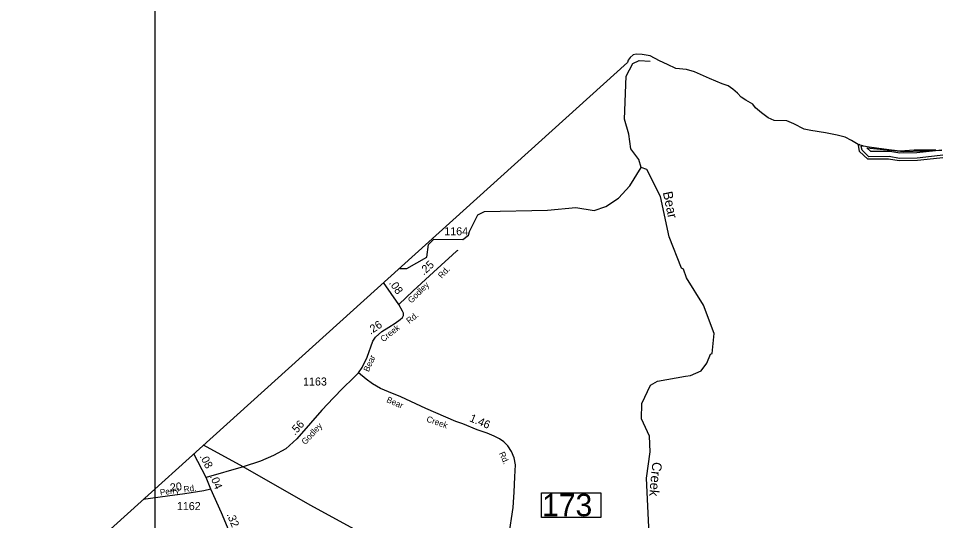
# Model space of a CAD drawing. Extents: x 2532689 to 2764727, y 536648 to 732970.
# Drawn here: x 2547433 to 2561755, y 654572 to 662412 of the extents above; entities that cross this region are included whole.
import ezdxf

# ---------------------------------------------------------------- set-up
doc = ezdxf.new("R2010")
doc.units = 0
for name, color, linetype in [('Exist Boundary Political CountyLine', 7, 'Continuous'), ('Exist Hydrographic Buffer Line', 7, 'Continuous'), ('Exist Hydrographic Creek Single Shore', 7, 'Continuous'), ('Exist Hydrographic Creek Single Shore Label', 7, 'Continuous'), ('Exist Hydrographic River Shore', 7, 'Continuous'), ('Exist Railroad Mainline', 7, 'Continuous'), ('Exist Road Primary NC Attributed', 7, 'Continuous'), ('Exist Road Primary NC Mileage Hundredths English Label', 7, 'Continuous'), ('Exist Road Secondary Mileage Hundredths English Label', 7, 'Continuous'), ('Exist Road Secondary Structure Standard Bridge Number Label', 7, 'Continuous'), ('Exist Road Secondary Type 51 Attributed', 7, 'Continuous'), ('Exist Road Secondary Type 51 Label', 7, 'Continuous'), ('Exist Road Secondary Type 51 Number Label', 7, 'Continuous'), ('Map Preparation Inset Cut Line', 7, 'Continuous')]:
    doc.layers.add(name, color=color, linetype=linetype)

msp = doc.modelspace()

# ---------------------------------------------------------------- linework, layer by layer
at = {"layer": 'Exist Boundary Political CountyLine'}
for points in [[(2561756, 660356), (2561604, 660352), (2561417, 660352), (2561201, 660340), (2561026, 660360), (2560830, 660388), (2560718, 660400), (2560627, 660416), (2560547, 660444), (2560443, 660504), (2560343, 660560), (2560215, 660588), (2560036, 660624), (2559808, 660660), (2559700, 660684), (2559541, 660768), (2559429, 660812), (2559233, 660820), (2559138, 660860), (2559038, 660935), (2558942, 661015), (2558898, 661075), (2558790, 661135), (2558719, 661183), (2558659, 661243), (2558587, 661307), (2558515, 661359), (2558419, 661391), (2558224, 661471), (2557988, 661575), (2557864, 661615), (2557697, 661631), (2557569, 661690), (2557441, 661750), (2557297, 661826), (2557170, 661846), (2557078, 661854), (2557034, 661842), (2556986, 661802), (2556954, 661758), (2556945, 661725)], [(2556945, 661725), (2542661, 648841)]]:
    msp.add_lwpolyline(points, dxfattribs=at)
at = {"layer": 'Exist Hydrographic Buffer Line'}
for points in [[(2561911, 660281), (2561467, 660231), (2561190, 660226), (2561027, 660255), (2560711, 660252), (2560605, 660352), (2560593, 660412), (2560623, 660429)], [(2561849, 660355), (2561462, 660311), (2561196, 660306), (2561040, 660334), (2561018, 660336), (2560742, 660333), (2560679, 660392), (2561257, 660336), (2561849, 660355)]]:
    msp.add_lwpolyline(points, dxfattribs=at)
at = {"layer": 'Exist Hydrographic Creek Single Shore'}
msp.add_line((2557847, 656826), (2557927, 656840), dxfattribs=at)
for points in [[(2557159, 660086), (2557123, 660209), (2556995, 660374), (2556966, 660606), (2556895, 660840), (2556924, 661507), (2557029, 661709), (2557128, 661752), (2557299, 661743)], [(2553389, 658505), (2553496, 658509), (2553809, 658683), (2553839, 658884), (2553921, 658966), (2554371, 658958), (2554461, 659028), (2554477, 659087), (2554605, 659345), (2554713, 659399), (2555696, 659416), (2556137, 659460), (2556421, 659412), (2556603, 659475), (2556801, 659605), (2556980, 659799), (2557159, 660086)], [(2557816, 658499), (2557787, 658512), (2557595, 659000), (2557458, 659631), (2557243, 660053), (2557159, 660086)], [(2557927, 656840), (2558093, 656909), (2558182, 657028), (2558238, 657171), (2558263, 657179), (2558298, 657495), (2558131, 657935), (2557864, 658364), (2557816, 658499)], [(2556990, 653358), (2557038, 653459), (2557153, 653559), (2557297, 653870), (2557334, 654131), (2557280, 654362), (2557239, 655236), (2557298, 655646), (2557285, 655888), (2557164, 656159), (2557168, 656402), (2557304, 656687), (2557411, 656747), (2557847, 656826)]]:
    msp.add_lwpolyline(points, dxfattribs=at)
at = {"layer": 'Exist Hydrographic River Shore'}
for points in [[(2563327, 660312), (2562748, 660460), (2562366, 660395), (2561920, 660242), (2561470, 660191), (2561187, 660186), (2561020, 660216), (2560695, 660212), (2560568, 660332), (2560549, 660433)], [(2560549, 660433), (2560573, 660447)]]:
    msp.add_lwpolyline(points, dxfattribs=at)
at = {"layer": 'Exist Railroad Mainline'}
for points in [[(2550942, 655412), (2550324, 655748)], [(2559266, 650821), (2559087, 650934), (2557947, 651564), (2555400, 652956), (2551990, 654816), (2550942, 655412)]]:
    msp.add_lwpolyline(points, dxfattribs=at)
at = {"layer": 'Exist Road Primary NC Attributed'}
msp.add_line((2550436, 655064), (2550363, 655244), dxfattribs=at)
for points in [[(2550363, 655244), (2550171, 655615)], [(2551089, 653533), (2550855, 654093), (2550606, 654692), (2550436, 655064)]]:
    msp.add_lwpolyline(points, dxfattribs=at)
at = {"layer": 'Exist Road Secondary Structure Standard Bridge Number Label'}
msp.add_lwpolyline([(2555600, 655005), (2556529, 655005), (2556529, 654621), (2555600, 654621)], close=True, dxfattribs=at)
at = {"layer": 'Exist Road Secondary Type 51 Attributed'}
for points in [[(2553371, 657945), (2553599, 658157), (2553853, 658392), (2554099, 658619), (2554207, 658717), (2554280, 658784), (2554300, 658794)], [(2553371, 657945), (2553134, 658287)], [(2552742, 656881), (2552801, 656963), (2552879, 657123), (2552970, 657373), (2553008, 657434), (2553109, 657523), (2553219, 657591), (2553318, 657656), (2553392, 657711), (2553430, 657741), (2553448, 657772), (2553448, 657808), (2553433, 657840), (2553371, 657945)], [(2552742, 656881), (2552663, 656794), (2552500, 656640), (2552356, 656490), (2552172, 656294), (2551997, 656091), (2551779, 655850), (2551611, 655692), (2551417, 655588), (2551212, 655499), (2550942, 655412)], [(2555100, 654397), (2555133, 654603), (2555161, 654779), (2555170, 654940), (2555174, 655014), (2555186, 655256), (2555194, 655444), (2555176, 655550), (2555131, 655651), (2555073, 655738), (2555012, 655801), (2554945, 655848), (2554864, 655888), (2554753, 655936), (2554594, 655991), (2554375, 656083), (2554264, 656121), (2553794, 656323), (2553406, 656502), (2553214, 656583), (2553087, 656637), (2552963, 656709), (2552863, 656779), (2552742, 656881)], [(2550942, 655412), (2550363, 655244)], [(2550436, 655064), (2550327, 655036), (2550031, 654991), (2549764, 654956), (2549380, 654901)]]:
    msp.add_lwpolyline(points, dxfattribs=at)
at = {"layer": 'Map Preparation Inset Cut Line'}
msp.add_lwpolyline([(2549571, 680600), (2610045, 680600), (2610045, 636352), (2549571, 636352)], close=True, dxfattribs=at)

# ---------------------------------------------------------------- texts
at = {"layer": 'Exist Hydrographic Creek Single Shore Label'}
for s, rotation, p in [('Bear', 281.8284, (2557494, 659695)), ('Creek', 264.2744, (2557334, 655492))]:
    msp.add_text(s, height=150, rotation=rotation, dxfattribs=at).set_placement(p)
at = {"layer": 'Exist Road Primary NC Mileage Hundredths English Label'}
for s, rotation, p in [('.08', 297.3627, (2550260, 655577)), ('.04', 292.1189, (2550422, 655263)), ('.32', 292.5664, (2550683, 654670))]:
    msp.add_text(s, height=125, rotation=rotation, dxfattribs=at).set_placement(p)
at = {"layer": 'Exist Road Secondary Mileage Hundredths English Label'}
for s, rotation, p in [('.25', 42.6209, (2553764, 658395)), ('.08', 304.7214, (2553214, 658282)), ('.26', 33.6451, (2552933, 657472)), ('1.46', 337.3059, (2554467, 656127)), ('.56', 47.907, (2551752, 655897)), ('.20', 7.5057, (2549763, 655019))]:
    msp.add_text(s, height=125, rotation=rotation, dxfattribs=at).set_placement(p)
at = {"layer": 'Exist Road Secondary Structure Standard Bridge Number Label'}
msp.add_text('173', height=350, dxfattribs=at).set_placement((2555612, 654641))
at = {"layer": 'Exist Road Secondary Type 51 Label'}
for s, rotation, p in [('Rd.', 47.1266, (2554044, 658345)), ('Godley', 44.9595, (2553570, 657958)), ('Rd.', 38.3066, (2553536, 657640)), ('Creek', 38.399, (2553132, 657354)), ('Bear', 65.5199, (2552902, 656886)), ('Bear', 336.4445, (2553172, 656425)), ('Godley', 47.3179, (2551913, 655750)), ('Creek', 340.808, (2553797, 656120)), ('Rd.', 294.3401, (2554934, 655622)), ('Perry  Rd.', 7.5581, (2549650, 654965))]:
    msp.add_text(s, height=95, rotation=rotation, dxfattribs=at).set_placement(p)
at = {"layer": 'Exist Road Secondary Type 51 Number Label'}
for s, p in [('1164', (2554083, 659026)), ('1163', (2551878, 656681)), ('1162', (2549908, 654737))]:
    msp.add_text(s, height=125, dxfattribs=at).set_placement(p)

doc.saveas('drawing.dxf')
